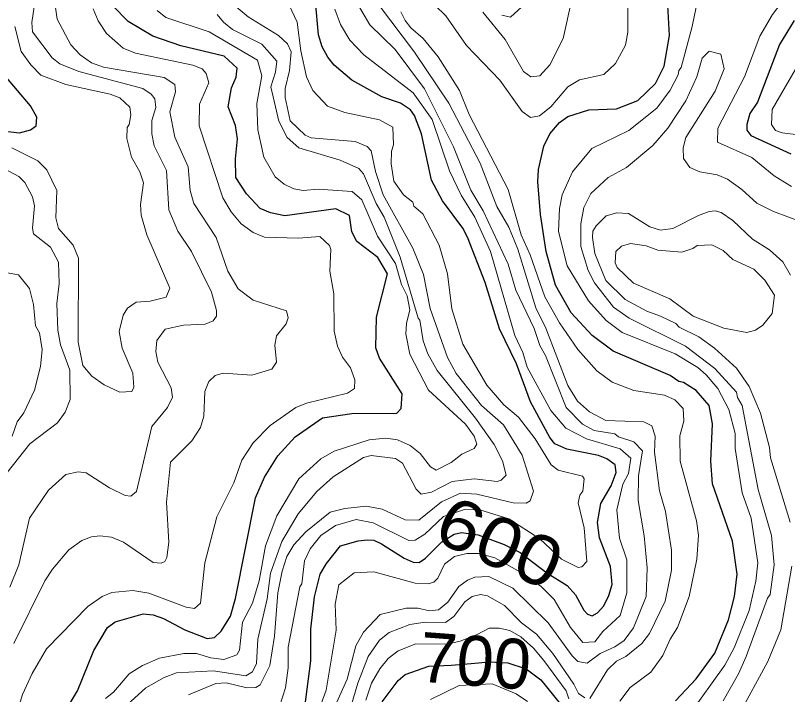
# Model space of a CAD drawing. Extents: x 673.3 to 698.5, y 6984.3 to 7012.3.
# Drawn here: x 681.947 to 683.187, y 7006.898 to 7007.988 of the extents above; entities that cross this region are included whole.
import ezdxf
from ezdxf.enums import TextEntityAlignment as Align

# ---------------------------------------------------------------- set-up
doc = ezdxf.new("R2010")
doc.units = 0
doc.header["$LTSCALE"] = 0.032
doc.layers.add('1', color=7, linetype='Continuous', lineweight=25)
doc.layers.add('2', color=7, linetype='Continuous', lineweight=13)
doc.layers.add('61', color=7, linetype='Continuous')

msp = doc.modelspace()

# ---------------------------------------------------------------- linework, layer by layer
at = {"layer": '1'}
for points in [[(682.2665, 7006.9894), (682.2773, 7006.9993), (682.2922, 7007.0235), (682.3003, 7007.0519), (682.3325, 7007.2132), (682.3472, 7007.2465), (682.3687, 7007.2807), (682.3961, 7007.3111), (682.4404, 7007.3415), (682.4873, 7007.3489), (682.5597, 7007.349), (682.5666, 7007.3569), (682.5679, 7007.3801), (682.5317, 7007.4374), (682.5259, 7007.454), (682.5267, 7007.5031), (682.5445, 7007.5726), (682.5291, 7007.5989), (682.4952, 7007.6248), (682.4875, 7007.64), (682.4836, 7007.6662), (682.4618, 7007.6769), (682.3798, 7007.6657), (682.3567, 7007.671), (682.3402, 7007.6777), (682.318, 7007.7011), (682.301, 7007.7274), (682.3003, 7007.7572), (682.3035, 7007.7897), (682.3003, 7007.8109), (682.2889, 7007.8406), (682.2942, 7007.8712), (682.3018, 7007.8886), (682.3031, 7007.9031), (682.2823, 7007.9222), (682.2127, 7007.9389), (682.1679, 7007.9543), (682.1282, 7007.9779), (682.1039, 7008.0022)], [(682.4094, 7006.8606), (682.4216, 7006.952), (682.4216, 7007.0024), (682.4273, 7007.0546), (682.4364, 7007.091), (682.4464, 7007.108), (682.4689, 7007.1363), (682.4973, 7007.1444), (682.5119, 7007.146), (682.5225, 7007.1453), (682.5348, 7007.1397), (682.5714, 7007.1168), (682.5856, 7007.1102), (682.5953, 7007.1095), (682.6056, 7007.1168), (682.6319, 7007.1426), (682.6515, 7007.1551), (682.6636, 7007.158), (682.6903, 7007.1539), (682.732, 7007.1383), (682.7576, 7007.1259), (682.8001, 7007.0931), (682.8328, 7007.0728), (682.8465, 7007.0576), (682.8598, 7007.0329), (682.8657, 7007.0269), (682.8732, 7007.0242), (682.8818, 7007.0289), (682.8921, 7007.04), (682.8999, 7007.0567), (682.9053, 7007.0744), (682.9023, 7007.103), (682.8847, 7007.149), (682.8817, 7007.1739), (682.8872, 7007.2041), (682.9037, 7007.2325), (682.9117, 7007.2543), (682.9101, 7007.2665), (682.8966, 7007.2762), (682.8833, 7007.2812), (682.8323, 7007.2913), (682.8134, 7007.3001), (682.8051, 7007.3101), (682.7742, 7007.3676), (682.7514, 7007.4282), (682.7246, 7007.4846), (682.7015, 7007.5589), (682.6731, 7007.6317), (682.6653, 7007.6459), (682.6329, 7007.69), (682.6152, 7007.7231), (682.5992, 7007.7973), (682.5877, 7007.8269), (682.5812, 7007.8358), (682.5652, 7007.8467), (682.5356, 7007.857), (682.4873, 7007.8835), (682.4588, 7007.9078), (682.4486, 7007.9205), (682.4398, 7007.9371), (682.4339, 7007.9565), (682.4291, 7008.0097)], [(683.0069, 7006.8877), (683.0403, 7006.9227), (683.07, 7006.964), (683.0919, 7007.0177), (683.1017, 7007.0552), (683.1057, 7007.091), (683.0984, 7007.1441), (683.0666, 7007.236), (683.0634, 7007.2723), (683.0666, 7007.3321), (683.0608, 7007.3618), (683.0403, 7007.3857), (683.0196, 7007.3987), (683.0121, 7007.4002), (682.9982, 7007.4099), (682.9066, 7007.449), (682.873, 7007.4741), (682.8393, 7007.5104), (682.8143, 7007.5546), (682.7995, 7007.6086), (682.7903, 7007.668), (682.7857, 7007.7203), (682.7872, 7007.7403), (682.7954, 7007.7777), (682.805, 7007.7973), (682.8209, 7007.8157), (682.8338, 7007.8253), (682.8676, 7007.8358), (682.9124, 7007.8375), (682.9466, 7007.851), (682.9749, 7007.8785), (682.9885, 7007.9062), (682.9973, 7007.9553), (682.9942, 7008.0134)], [(683.1973, 7007.9794), (683.1741, 7007.9409), (683.1384, 7007.8484), (683.1261, 7007.8302), (683.1212, 7007.8125), (683.1212, 7007.8036), (683.128, 7007.795)], [(681.926, 7007.8023), (681.9536, 7007.7993), (681.9714, 7007.8038), (681.9803, 7007.8102), (681.9815, 7007.8242), (681.9712, 7007.8423), (681.9298, 7007.8916)], [(683.128, 7007.795), (683.1921, 7007.7653)], [(682.0085, 7006.8395), (682.047, 7006.9035), (682.0729, 7006.9682), (682.0951, 7007.0052), (682.1075, 7007.0142), (682.1523, 7007.0272), (682.1683, 7007.0255), (682.1849, 7007.0197), (682.2193, 7007.0017), (682.255, 7006.9875), (682.2665, 7006.9894)], [(682.5358, 7006.8858), (682.5615, 7006.9202), (682.5728, 7006.93), (682.6109, 7006.9434), (682.6466, 7006.9446), (682.6789, 7006.9477), (682.708, 7006.95), (682.7379, 7006.9487), (682.7671, 7006.9388), (682.7908, 7006.9214), (682.8225, 7006.882)]]:
    msp.add_lwpolyline(points, dxfattribs=at)
at = {"layer": '2'}
for points in [[(683.2048, 7008.1965), (683.1801, 7008.1942), (683.1627, 7008.1844), (683.1387, 7008.162), (683.0803, 7008.0889), (683.054, 7008.0479), (683.0458, 7008.0299), (683.0339, 7007.9697), (683.0162, 7007.9039), (683.0121, 7007.8994), (683.0112, 7007.8923), (682.9981, 7007.8677), (682.9768, 7007.8389), (682.932, 7007.8031), (682.8725, 7007.7742), (682.8416, 7007.7366), (682.8252, 7007.6995)], [(683.1934, 7007.713), (683.1654, 7007.7303), (683.1293, 7007.7593), (683.0744, 7007.7842), (683.0749, 7007.8066), (683.1178, 7007.8888), (683.1425, 7007.9542), (683.1628, 7007.989), (683.2199, 7008.0646)], [(682.3775, 7008.0236), (682.3996, 7007.9767), (682.4055, 7007.9305), (682.4147, 7007.8888), (682.4244, 7007.8669), (682.4483, 7007.842), (682.4762, 7007.8318), (682.5317, 7007.8201), (682.5533, 7007.8083), (682.5543, 7007.7801), (682.5511, 7007.7695), (682.5503, 7007.7493), (682.5545, 7007.7217), (682.5702, 7007.6994), (682.5851, 7007.6877), (682.587, 7007.6813), (682.601, 7007.6694), (682.6275, 7007.6187), (682.6406, 7007.5728), (682.6479, 7007.5169), (682.6654, 7007.4598), (682.704, 7007.3944), (682.7314, 7007.3624), (682.7546, 7007.3428), (682.7815, 7007.3082), (682.8072, 7007.2663), (682.8185, 7007.258), (682.8574, 7007.2484), (682.8601, 7007.2438), (682.8583, 7007.2242), (682.8533, 7007.2175), (682.8507, 7007.2052), (682.8604, 7007.1652), (682.8645, 7007.1111), (682.8568, 7007.1024), (682.8507, 7007.1014), (682.8237, 7007.1148), (682.7893, 7007.1475), (682.7395, 7007.1796), (682.6928, 7007.1941), (682.6681, 7007.1949), (682.6344, 7007.1836), (682.6046, 7007.1549), (682.589, 7007.1453), (682.5788, 7007.1449), (682.5213, 7007.1731), (682.4941, 7007.1786), (682.4608, 7007.1689), (682.4375, 7007.153), (682.4201, 7007.1317), (682.4112, 7007.1125), (682.4068, 7007.0754), (682.4035, 7007.0703), (682.385, 7006.9737), (682.3849, 7006.9403), (682.3808, 7006.9083), (682.3711, 7006.8784)], [(682.6207, 7008.004), (682.638, 7007.9867), (682.6711, 7007.9394), (682.7247, 7007.8837), (682.7605, 7007.8332), (682.7743, 7007.8237), (682.7887, 7007.8264), (682.807, 7007.841), (682.8341, 7007.8728), (682.8529, 7007.8841), (682.8918, 7007.8926), (682.9108, 7007.9106), (682.9266, 7007.9398), (682.9306, 7007.9606), (682.9306, 7008.0196)], [(681.977, 7008.0015), (681.9737, 7007.976), (681.9748, 7007.9612), (682.0059, 7007.9194), (682.0184, 7007.9101), (682.0487, 7007.8975), (682.1515, 7007.8702), (682.1649, 7007.8613), (682.1707, 7007.8537), (682.1723, 7007.8398), (682.1659, 7007.8191), (682.166, 7007.7975), (682.1697, 7007.7784), (682.1896, 7007.7389), (682.1936, 7007.6757)], [(682.4482, 7006.8523), (682.48, 7006.9223), (682.4935, 7006.9757), (682.5058, 7006.998), (682.5329, 7007.0264), (682.5743, 7007.0362), (682.5931, 7007.0362), (682.6118, 7007.032), (682.6264, 7007.0339), (682.6414, 7007.0459), (682.6591, 7007.071), (682.673, 7007.0813), (682.685, 7007.0859), (682.7071, 7007.0874), (682.7459, 7007.0683), (682.8025, 7007.0128), (682.8408, 7006.9599), (682.8503, 7006.9508), (682.8651, 7006.9482), (682.8861, 7006.9638), (682.9097, 7006.9744), (682.9246, 7006.9846), (682.9395, 7007.0045), (682.96, 7007.0553), (682.9615, 7007.1011), (682.9566, 7007.1526), (682.9468, 7007.2091), (682.9476, 7007.2487), (682.9541, 7007.2886), (682.9398, 7007.3034), (682.9156, 7007.3113), (682.9096, 7007.3161), (682.8766, 7007.3215), (682.8576, 7007.3316), (682.8315, 7007.3586), (682.7981, 7007.4419), (682.7891, 7007.4576), (682.7798, 7007.4852), (682.7507, 7007.5468), (682.7382, 7007.5881), (682.6983, 7007.6741), (682.6784, 7007.7073), (682.6504, 7007.7764), (682.6037, 7007.87), (682.5569, 7007.9326), (682.5164, 7007.9727), (682.4979, 7008.0035)], [(682.5302, 7008.0049), (682.5877, 7007.9287), (682.6429, 7007.8466)], [(682.8402, 7008.0112), (682.8265, 7007.9507), (682.8051, 7007.9084), (682.789, 7007.8906), (682.7745, 7007.8888), (682.7627, 7007.8973), (682.7335, 7007.9491), (682.6976, 7007.993)], [(682.0888, 7007.9045), (682.069, 7007.9116), (682.0511, 7007.9245), (682.0359, 7007.9404), (682.0139, 7007.9818), (682.0112, 7008.0005)], [(682.0722, 7007.9982), (682.0802, 7007.9787), (682.0936, 7007.9586), (682.1201, 7007.935), (682.14, 7007.9268), (682.2317, 7007.9079), (682.2467, 7007.9017), (682.2533, 7007.8944), (682.2579, 7007.8794), (682.2425, 7007.8451), (682.242, 7007.8106), (682.2801, 7007.695), (682.2937, 7007.6722), (682.3095, 7007.6532), (682.329, 7007.639), (682.3472, 7007.6315), (682.4017, 7007.6299), (682.4359, 7007.633), (682.4513, 7007.6182), (682.4533, 7007.6119), (682.4521, 7007.5772), (682.4582, 7007.5405), (682.4591, 7007.481)], [(682.0919, 7006.8915), (682.1046, 7006.9017), (682.1298, 7006.9309), (682.1512, 7006.9441), (682.1784, 7006.9559), (682.2173, 7006.9636), (682.2381, 7006.9637), (682.2607, 7006.9565), (682.2816, 7006.9539), (682.3027, 7006.9612), (682.3068, 7006.9691), (682.3116, 7007.0141), (682.3275, 7007.0446), (682.3384, 7007.0804), (682.3484, 7007.1363), (682.3668, 7007.1847), (682.4022, 7007.2441), (682.4374, 7007.276), (682.4591, 7007.2882), (682.5153, 7007.3065), (682.5419, 7007.3089), (682.5608, 7007.3065), (682.5809, 7007.2972), (682.5969, 7007.2843), (682.6137, 7007.2633), (682.6228, 7007.2578), (682.6466, 7007.27), (682.6637, 7007.2836), (682.6835, 7007.2925), (682.6879, 7007.2994), (682.6838, 7007.3122), (682.6699, 7007.3318), (682.6102, 7007.386), (682.5806, 7007.4437), (682.5738, 7007.4766), (682.5748, 7007.4933), (682.5804, 7007.5153), (682.5761, 7007.5373), (682.5672, 7007.5556), (682.5574, 7007.5894), (682.5282, 7007.6333), (682.5032, 7007.6915), (682.488, 7007.7048), (682.4334, 7007.7089), (682.4091, 7007.7064), (682.3941, 7007.7094), (682.3788, 7007.7165), (682.364, 7007.7284), (682.3458, 7007.7601), (682.3362, 7007.8038), (682.3345, 7007.8464), (682.3426, 7007.8907), (682.3358, 7007.9158), (682.2582, 7007.9611), (682.1888, 7007.9841), (682.1747, 7007.9956)], [(682.2711, 7007.9892), (682.281, 7007.9765), (682.2959, 7007.9647), (682.3429, 7007.9415), (682.3669, 7007.9141), (682.3648, 7007.8965), (682.3574, 7007.8729), (682.3701, 7007.8181), (682.3834, 7007.7918), (682.4021, 7007.7749), (682.4687, 7007.755), (682.4984, 7007.7417), (682.5061, 7007.7335), (682.5265, 7007.6855), (682.539, 7007.6637), (682.5647, 7007.5996), (682.5937, 7007.5019), (682.5967, 7007.4984), (682.6016, 7007.4654), (682.6095, 7007.4446), (682.6245, 7007.4179), (682.6856, 7007.3413), (682.7156, 7007.2992), (682.7293, 7007.2726), (682.7351, 7007.2497), (682.7272, 7007.2416), (682.7208, 7007.2398), (682.6838, 7007.2439), (682.6483, 7007.2396), (682.6154, 7007.2227), (682.5987, 7007.2194), (682.5905, 7007.2275), (682.5686, 7007.2692), (682.5576, 7007.2763), (682.5185, 7007.2812), (682.5058, 7007.2781), (682.4574, 7007.2472), (682.4309, 7007.2237), (682.4011, 7007.1879), (682.3746, 7007.1434), (682.3568, 7007.0925), (682.3514, 7007.0511), (682.3362, 7006.9868), (682.3344, 7006.9475), (682.3277, 7006.9341), (682.3168, 7006.9279), (682.265, 7006.9359), (682.2056, 7006.9326), (682.1857, 7006.9251), (682.1564, 7006.9087), (682.1207, 7006.8761)], [(682.7674, 7007.2048), (682.7735, 7007.2083), (682.779, 7007.224), (682.7609, 7007.2819), (682.7308, 7007.3304), (682.6955, 7007.3616), (682.6547, 7007.413), (682.6409, 7007.4387), (682.613, 7007.5171), (682.6021, 7007.5718), (682.5852, 7007.6138), (682.5374, 7007.6997), (682.5251, 7007.737), (682.5182, 7007.7703), (682.5119, 7007.7773), (682.4924, 7007.7854), (682.4219, 7007.7913), (682.4121, 7007.7956), (682.3881, 7007.8185), (682.3801, 7007.8559), (682.38, 7007.8704), (682.3874, 7007.8992), (682.3897, 7007.9289), (682.384, 7007.9417), (682.3697, 7007.9554), (682.3207, 7007.9851), (682.3018, 7008.0014)], [(682.9289, 7007.0611), (682.9289, 7007.1137), (682.917, 7007.1489), (682.9127, 7007.1941), (682.9222, 7007.2351), (682.9314, 7007.2522), (682.9354, 7007.2769), (682.918, 7007.2918), (682.8641, 7007.308), (682.8307, 7007.3254), (682.8066, 7007.3535), (682.769, 7007.4229), (682.7618, 7007.4465), (682.7489, 7007.4738), (682.7097, 7007.6089), (682.6846, 7007.664), (682.663, 7007.6993), (682.6442, 7007.7383), (682.6161, 7007.8207), (682.5856, 7007.8632), (682.5066, 7007.9242), (682.484, 7007.948), (682.4691, 7007.9728), (682.46, 7007.9977)], [(682.9868, 7006.9605), (682.9983, 7006.9868), (683.0102, 7007.0055), (683.0287, 7007.055), (683.0413, 7007.1151), (683.0439, 7007.1532), (683.0406, 7007.1765), (683.0145, 7007.2723), (683.0137, 7007.3131), (683.0203, 7007.3362), (683.0193, 7007.3566), (683.0056, 7007.3706), (682.9893, 7007.3781), (682.94, 7007.3855), (682.9053, 7007.3989), (682.8807, 7007.4174), (682.8501, 7007.4513), (682.8208, 7007.4944), (682.7971, 7007.5358), (682.7735, 7007.6036), (682.759, 7007.6355), (682.7383, 7007.7083), (682.6756, 7007.8285), (682.6601, 7007.867), (682.6261, 7007.9212), (682.6019, 7007.9503), (682.5822, 7007.9676), (682.5728, 7007.9792), (682.5657, 7007.9933)], [(682.7279, 7007.9878), (682.7421, 7007.9849), (682.7603, 7008.0012)], [(682.1325, 7007.8279), (682.1308, 7007.8404), (682.1145, 7007.8554), (682.0994, 7007.861), (682.0279, 7007.8766), (681.9879, 7007.8919), (681.9716, 7007.908), (681.9565, 7007.9297), (681.946, 7007.97)], [(683.2105, 7007.656), (683.1641, 7007.6727), (683.1377, 7007.6864), (683.1136, 7007.7082), (683.0905, 7007.7246), (683.0736, 7007.7317), (683.046, 7007.7366), (683.0302, 7007.7437), (683.0196, 7007.758), (683.0193, 7007.7748), (683.0236, 7007.7914), (683.0705, 7007.8658), (683.0852, 7007.9017), (683.0795, 7007.9253), (683.0609, 7007.9302), (683.0495, 7007.9189), (683.0413, 7007.8888), (683.0237, 7007.8503), (682.9948, 7007.8065), (682.9704, 7007.7788), (682.9284, 7007.7435), (682.8988, 7007.7277), (682.8708, 7007.7018), (682.8595, 7007.6793), (682.8549, 7007.6532), (682.8549, 7007.6166), (682.8668, 7007.5783), (682.8767, 7007.5585), (682.9073, 7007.5196), (682.9328, 7007.5017), (683.0229, 7007.4567), (683.0703, 7007.4209), (683.1047, 7007.3829), (683.1064, 7007.3745), (683.1138, 7007.3616), (683.1396, 7007.2269), (683.161, 7007.1529), (683.1651, 7007.106), (683.1588, 7007.058), (683.1548, 7007.0524), (683.1205, 7006.9589), (683.108, 7006.9309), (683.0832, 7006.8877)], [(681.9448, 7006.9795), (681.9945, 7007.0802), (682.0064, 7007.0991), (682.0327, 7007.1301), (682.0535, 7007.1449), (682.0691, 7007.1509), (682.0826, 7007.1525), (682.1015, 7007.1501), (682.1209, 7007.1422), (682.1681, 7007.1096), (682.1813, 7007.1087), (682.1871, 7007.1113), (682.1904, 7007.1175), (682.1935, 7007.1422), (682.1895, 7007.2062), (682.1961, 7007.2705), (682.2304, 7007.3049), (682.2444, 7007.3261), (682.2497, 7007.3442), (682.2515, 7007.3842), (682.2576, 7007.4002), (682.2677, 7007.4099), (682.2807, 7007.4132), (682.3266, 7007.41), (682.3589, 7007.4198), (682.3662, 7007.4312), (682.3638, 7007.4582), (682.3663, 7007.4733), (682.3817, 7007.4925), (682.3848, 7007.5023), (682.3822, 7007.5134), (682.3287, 7007.5305), (682.3046, 7007.549), (682.2883, 7007.5772), (682.2696, 7007.6309), (682.2337, 7007.6855), (682.2277, 7007.7067), (682.2244, 7007.7448), (682.2028, 7007.7922), (682.1952, 7007.8327), (682.2042, 7007.865), (682.2031, 7007.8768), (682.1862, 7007.8879), (682.0888, 7007.9045)], [(683.1992, 7007.9), (683.1619, 7007.8367), (683.1611, 7007.8123), (683.1673, 7007.8028), (683.1784, 7007.7992), (683.2394, 7007.7919)], [(682.6429, 7007.8466), (682.6934, 7007.7506), (682.7202, 7007.681), (682.7392, 7007.6477), (682.7536, 7007.6126), (682.7825, 7007.5185), (682.7989, 7007.4859), (682.8338, 7007.3934), (682.8494, 7007.3685), (682.8686, 7007.3514), (682.8949, 7007.3375), (682.956, 7007.3351), (682.9689, 7007.329), (682.9745, 7007.3122), (682.973, 7007.2868), (682.9811, 7007.2244), (682.9909, 7007.1914), (683.0007, 7007.1295), (683.0006, 7007.0972), (682.9904, 7007.0478), (682.9654, 7006.9955), (682.953, 7006.9796), (682.9271, 7006.9586), (682.9122, 7006.951), (682.8978, 7006.9374), (682.8694, 7006.8913)], [(681.9414, 7007.775), (681.9829, 7007.7542), (681.9977, 7007.7399), (682.0136, 7007.7064), (682.0119, 7007.6629), (682.0165, 7007.6455), (682.0398, 7007.619), (682.0485, 7007.5978), (682.0479, 7007.4631), (682.0556, 7007.4255), (682.0696, 7007.4088), (682.0897, 7007.3946), (682.1149, 7007.383), (682.134, 7007.384), (682.1373, 7007.3911), (682.1357, 7007.4134), (682.1184, 7007.4537), (682.1138, 7007.4803), (682.12, 7007.5063), (682.1272, 7007.5179), (682.1409, 7007.5273), (682.1637, 7007.5289), (682.1893, 7007.5354), (682.1952, 7007.5498), (682.1583, 7007.6354), (682.1488, 7007.667), (682.148, 7007.6842), (682.1528, 7007.7191), (682.1467, 7007.7367), (682.1334, 7007.7603), (682.126, 7007.7902), (682.1268, 7007.8079), (682.13, 7007.8124), (682.1325, 7007.8279)], [(681.9746, 7007.6464), (681.9777, 7007.6822), (681.9743, 7007.6963), (681.9622, 7007.7194), (681.9527, 7007.7291), (681.89, 7007.762)], [(682.8252, 7007.6995), (682.8207, 7007.6777), (682.8191, 7007.6406), (682.833, 7007.5856), (682.8673, 7007.5293), (682.8956, 7007.4979), (682.9215, 7007.4789), (683.0066, 7007.4444), (683.0428, 7007.4223), (683.0561, 7007.4107), (683.0749, 7007.3886), (683.0924, 7007.3552), (683.1025, 7007.3165), (683.1025, 7007.2925), (683.1138, 7007.2213), (683.1284, 7007.1806), (683.139, 7007.1089), (683.1358, 7007.0796), (683.1253, 7007.0324), (683.1012, 7006.9725), (683.0863, 7006.9448), (683.0276, 7006.8637)], [(682.1936, 7007.6757), (682.2078, 7007.6413), (682.2298, 7007.6088), (682.2619, 7007.5435), (682.2701, 7007.5142), (682.2701, 7007.5049), (682.2647, 7007.4973), (682.2517, 7007.4922), (682.2169, 7007.4905), (682.1873, 7007.484), (682.1744, 7007.466), (682.1724, 7007.4484), (682.176, 7007.4311), (682.1971, 7007.3898), (682.1993, 7007.3747), (682.1913, 7007.3581), (682.1661, 7007.328), (682.1416, 7007.2235), (682.1322, 7007.2162), (682.1234, 7007.2173), (682.0981, 7007.2296), (682.0605, 7007.2535), (682.0478, 7007.2552), (682.0281, 7007.2509), (682.0004, 7007.2256), (681.9698, 7007.1806), (681.9526, 7007.1057), (681.938, 7007.0702)], [(683.1914, 7007.5707), (683.179, 7007.5922), (683.1576, 7007.6112), (683.1306, 7007.6287), (683.0989, 7007.6585), (683.0803, 7007.6713), (683.0707, 7007.6738), (683.0609, 7007.6729), (683.0436, 7007.6667), (683.0028, 7007.6455), (682.9826, 7007.6428), (682.9655, 7007.6482), (682.9314, 7007.6697), (682.9125, 7007.6705), (682.8957, 7007.666), (682.8795, 7007.6501), (682.8744, 7007.6412), (682.8735, 7007.6311), (682.8773, 7007.6054), (682.8953, 7007.5623), (682.9263, 7007.5316), (682.961, 7007.5127), (682.983, 7007.5051), (683.0073, 7007.4929), (683.013, 7007.4873), (683.0446, 7007.4718), (683.0696, 7007.4533), (683.1048, 7007.4213), (683.1254, 7007.3918), (683.1432, 7007.3495), (683.1577, 7007.2943), (683.1595, 7007.2778), (683.1911, 7007.1744)], [(681.9339, 7007.2539), (681.9702, 7007.2998), (682.0147, 7007.3338), (682.0271, 7007.3509), (682.0348, 7007.3712), (682.0347, 7007.4181), (682.0197, 7007.4588), (682.0153, 7007.4826), (682.0136, 7007.5255), (682.0176, 7007.5576), (682.0162, 7007.5918), (682.0037, 7007.6159), (681.9761, 7007.6368), (681.9746, 7007.6464)], [(681.9187, 7007.577), (681.9519, 7007.5715), (681.9698, 7007.5495), (681.9761, 7007.5239), (681.9795, 7007.4892), (681.9859, 7007.4783), (681.99, 7007.4513), (681.9874, 7007.4241), (681.978, 7007.3864), (681.9608, 7007.35), (681.95, 7007.3356), (681.9419, 7007.3122)], [(682.4591, 7007.481), (682.4642, 7007.4566), (682.4722, 7007.4391), (682.4852, 7007.4218), (682.4922, 7007.4025), (682.4918, 7007.3887), (682.4805, 7007.3813), (682.4144, 7007.3651), (682.3974, 7007.3583), (682.3559, 7007.3292), (682.3289, 7007.3019), (682.3104, 7007.2738), (682.2979, 7007.2376), (682.2707, 7007.1829), (682.2515, 7007.1089), (682.2442, 7007.0446), (682.2348, 7007.0358), (682.2215, 7007.0377), (682.1615, 7007.0606), (682.1357, 7007.0646), (682.1019, 7007.0615), (682.0862, 7007.0548), (682.0636, 7007.0389), (681.9969, 7006.9708), (681.9738, 7006.9314), (681.9586, 7006.898), (681.9492, 7006.8676)], [(682.2248, 7006.8972), (682.269, 7006.9154), (682.2856, 7006.9164), (682.3188, 7006.9083), (682.3333, 7006.9091), (682.3401, 7006.9132), (682.3557, 7006.9445), (682.363, 7006.9916), (682.3686, 7007.0611), (682.3752, 7007.0959), (682.3831, 7007.1194), (682.3942, 7007.1382), (682.4132, 7007.1589), (682.4524, 7007.1904), (682.4759, 7007.1965), (682.5108, 7007.1998), (682.5361, 7007.195), (682.5729, 7007.1782), (682.5947, 7007.1778), (682.6314, 7007.2071), (682.6618, 7007.221), (682.6882, 7007.2193), (682.7465, 7007.2052), (682.7674, 7007.2048)], [(682.4323, 7006.8666), (682.446, 7006.9047), (682.4623, 7007.0011), (682.4606, 7007.0429), (682.4664, 7007.0735), (682.4908, 7007.0931), (682.5228, 7007.0948), (682.5887, 7007.0764), (682.61, 7007.0753), (682.6188, 7007.0781), (682.6254, 7007.0846), (682.6361, 7007.1068), (682.6523, 7007.1193), (682.6719, 7007.1239), (682.6919, 7007.124), (682.717, 7007.1172), (682.7642, 7007.0911), (682.791, 7007.0709), (682.8122, 7007.0503), (682.8383, 7007.0051), (682.8579, 7006.981), (682.8774, 7006.9824), (682.8901, 7006.999), (682.9183, 7007.0247), (682.9289, 7007.0611)], [(683.1936, 7007.1035), (683.1758, 7007.0014), (683.1552, 7006.9505), (683.1085, 7006.8649)], [(682.8611, 7006.8925), (682.851, 7006.8992), (682.8437, 7006.9144), (682.8102, 7006.9635), (682.7839, 7006.9946), (682.7595, 7007.0126), (682.7325, 7007.0404), (682.7049, 7007.0563), (682.6938, 7007.058), (682.6807, 7007.0553), (682.6688, 7007.0463), (682.651, 7007.0229), (682.6376, 7007.0131), (682.6049, 7007.014), (682.5804, 7007.01), (682.5473, 7006.9974), (682.5316, 7006.9848), (682.5135, 7006.9585), (682.4969, 7006.9158), (682.4785, 7006.8543)], [(682.5095, 7006.8887), (682.519, 7006.9157), (682.5322, 7006.939), (682.5456, 7006.9558), (682.5617, 7006.9677), (682.5902, 7006.9791), (682.6399, 7006.9784), (682.6614, 7006.9833), (682.6887, 7006.9941), (682.7075, 7007.0043), (682.724, 7007.0043), (682.7411, 7007.0005), (682.7586, 7006.9904), (682.7787, 7006.9721), (682.7955, 7006.9522), (682.8312, 7006.9034), (682.8359, 7006.891)], [(682.9174, 7006.8869), (682.934, 7006.9092), (682.9672, 7006.9336), (682.9868, 7006.9605)], [(682.7691, 7006.8864), (682.7512, 7006.8987), (682.7127, 7006.9148), (682.6597, 7006.9121), (682.6133, 7006.8897)]]:
    msp.add_lwpolyline(points, dxfattribs=at)
msp.add_lwpolyline([(683.0844, 7007.4859), (683.1213, 7007.4785), (683.1355, 7007.4825), (683.147, 7007.4904), (683.162, 7007.5092), (683.1659, 7007.5386), (683.1506, 7007.5628), (683.1326, 7007.5801), (683.0992, 7007.596), (683.0837, 7007.6102), (683.0654, 7007.6192), (683.0418, 7007.6185), (683.0346, 7007.6135), (683.0173, 7007.6078), (682.9788, 7007.6108), (682.9596, 7007.6177), (682.9349, 7007.6216), (682.92, 7007.6172), (682.9113, 7007.6089), (682.9103, 7007.5903), (682.9135, 7007.5828), (682.9395, 7007.558), (682.9978, 7007.5327), (683.0351, 7007.5051)], close=True, dxfattribs=at)

# ---------------------------------------------------------------- texts
at = {"layer": '61', "width": 1.15}
msp.add_text('600', height=0.08, rotation=336.208, dxfattribs=at).set_placement((682.7086, 7007.105), align=Align.CENTER)
at = {"layer": '61'}
msp.add_text('700', height=0.08, rotation=355.64, dxfattribs=at).set_placement((682.6825, 7006.9119), align=Align.CENTER)

doc.saveas('drawing.dxf')
